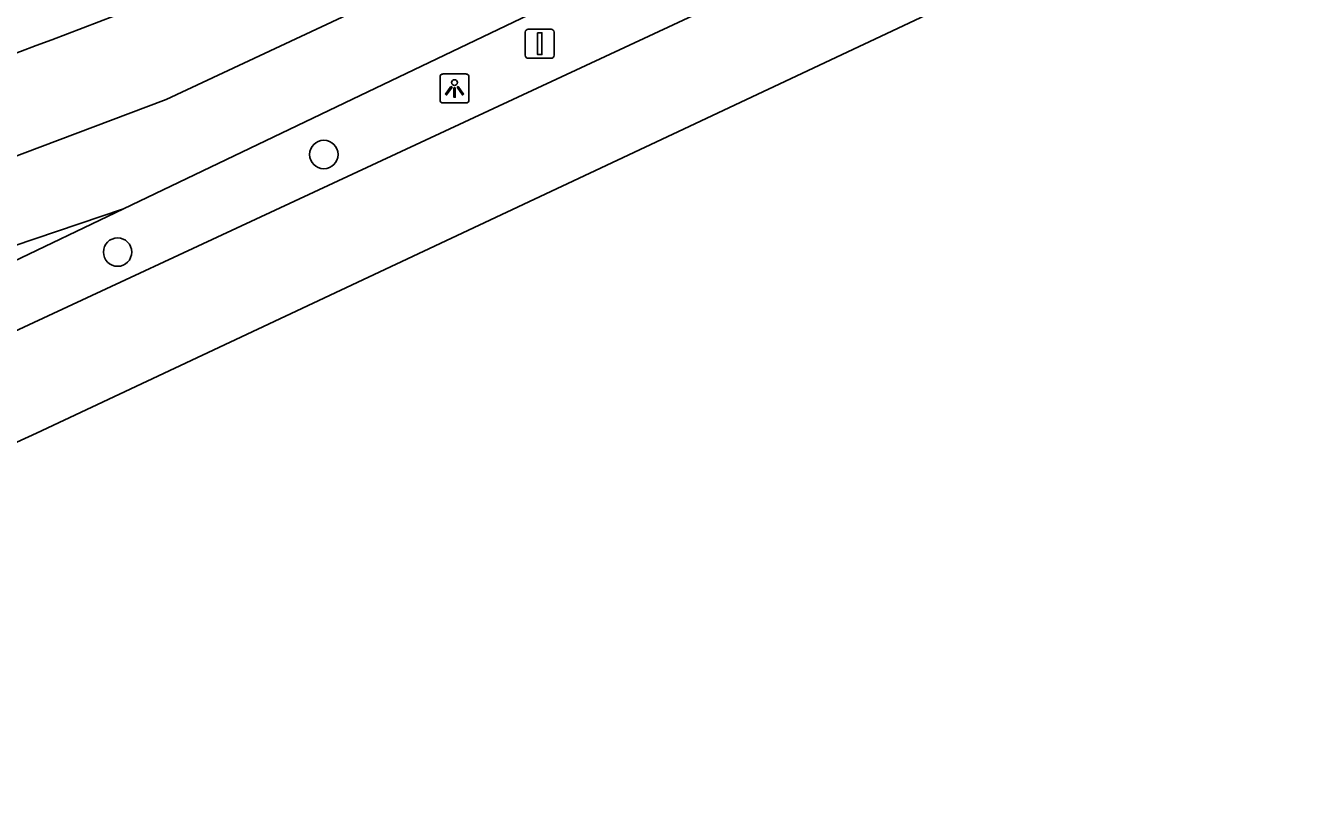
# Model space of a CAD drawing. Extents: x 158352 to 159489, y 383828 to 384597.
# Drawn here: x 158988.73 to 159032.75, y 383862.12 to 383888.6 of the extents above; entities that cross this region are included whole.
import ezdxf

# ---------------------------------------------------------------- set-up
doc = ezdxf.new("R2010")
doc.units = 0
for name, color, linetype in [('IMGEO_Afsluitpaal', 7, 'Continuous'), ('IMGEO_Boom', 7, 'Continuous'), ('IMGEO_Lichtpunt', 7, 'Continuous'), ('IMGEO_OVBaan_gesloten', 7, 'Continuous'), ('IMGEO_Rijbaan_regionaal_gesloten', 7, 'Continuous')]:
    doc.layers.add(name, color=color, linetype=linetype)

msp = doc.modelspace()

# ---------------------------------------------------------------- linework, layer by layer
at = {"layer": 'IMGEO_Afsluitpaal'}
for p, q in [((159005.96, 383887.576), (159005.96, 383888.376)), ((159005.96, 383888.376), (159005.96, 383887.576)), ((159006.06, 383888.476), (159006.85, 383888.476)), ((159006.85, 383888.476), (159006.06, 383888.476)), ((159006.95, 383888.376), (159006.95, 383887.576)), ((159006.95, 383887.576), (159006.95, 383888.376)), ((159006.85, 383887.476), (159006.06, 383887.476)), ((159006.06, 383887.476), (159006.85, 383887.476))]:
    msp.add_line(p, q, dxfattribs=at)
msp.add_lwpolyline([(159006.38, 383888.351), (159006.53, 383888.351), (159006.53, 383887.601), (159006.38, 383887.601), (159006.38, 383888.351)], dxfattribs=at)
for centre, start, end in [((159006.06, 383888.376), 90, 180), ((159006.06, 383888.376), 90, 180), ((159006.85, 383888.376), 0, 90), ((159006.85, 383888.376), 360, 90), ((159006.06, 383887.576), 180, 270), ((159006.06, 383887.576), 180, 270), ((159006.85, 383887.576), 270, 0), ((159006.85, 383887.576), 270, 0)]:
    msp.add_arc(centre, 0.1, start, end, dxfattribs=at)
at = {"layer": 'IMGEO_Boom'}
for centre in [(158999.014, 383884.16), (158991.904, 383880.799)]:
    msp.add_circle(centre, 0.489, dxfattribs=at)
at = {"layer": 'IMGEO_Lichtpunt'}
for p, q in [((159003.02, 383886.838), (159003.02, 383886.031)), ((159003.02, 383886.838), (159003.02, 383886.031)), ((159003.922, 383886.933), (159003.114, 383886.933)), ((159003.922, 383886.933), (159003.114, 383886.933)), ((159004.016, 383886.031), (159004.016, 383886.838)), ((159004.016, 383886.031), (159004.016, 383886.838)), ((159003.114, 383885.937), (159003.922, 383885.937)), ((159003.114, 383885.937), (159003.922, 383885.937))]:
    msp.add_line(p, q, dxfattribs=at)
for points in [[(159003.394, 383886.502), (159003.433, 383886.474), (159003.245, 383886.212), (159003.207, 383886.239), (159003.394, 383886.502)], [(159003.496, 383886.454), (159003.543, 383886.454), (159003.543, 383886.132), (159003.496, 383886.132), (159003.496, 383886.454)], [(159003.606, 383886.474), (159003.644, 383886.501), (159003.831, 383886.239), (159003.792, 383886.211), (159003.606, 383886.474)]]:
    msp.add_lwpolyline(points, dxfattribs=at)
msp.add_circle((159003.519, 383886.636), 0.0994, dxfattribs=at)
for centre, start, end in [((159003.114, 383886.838), 90, 180), ((159003.114, 383886.838), 90, 180), ((159003.922, 383886.838), 0, 90), ((159003.922, 383886.838), 0, 90), ((159003.114, 383886.031), 180, 270), ((159003.114, 383886.031), 180, 270), ((159003.922, 383886.031), 270, 0), ((159003.922, 383886.031), 270, 360)]:
    msp.add_arc(centre, 0.0946, start, end, dxfattribs=at)
at = {"layer": 'IMGEO_OVBaan_gesloten'}
for points in [[(159088.723, 383920.864), (159071.911, 383913.128), (159033.938, 383895.628), (159011.041, 383884.856), (158989.11, 383874.567), (158980.057, 383870.434), (158966.431, 383864.805), (158959.706, 383862.12)], [(159043.343, 383903.494), (159039.412, 383901.664), (159026.967, 383896.037), (159000, 383883.486), (158986.172, 383877.05), (158982.088, 383875.184), (158978.001, 383873.342), (158977.971, 383873.552), (158966.645, 383868.858), (158958.082, 383865.353)]]:
    msp.add_lwpolyline(points, dxfattribs=at)
at = {"layer": 'IMGEO_Rijbaan_regionaal_gesloten'}
for points in [[(158954.38, 383872.748), (158959.424, 383874.994), (158968.744, 383878.324), (158979.196, 383881.255), (158987.384, 383883.719), (158993.575, 383886.05), (159008.221, 383892.91), (159034.583, 383905.498), (159067.802, 383921.349), (159075.44, 383925.02), (159084.637, 383929.44)], [(158992.107, 383882.293), (159000, 383886.068), (159026.647, 383898.814), (159040.278, 383905.183), (159043.502, 383906.7)], [(158955.718, 383870.049), (158959.784, 383871.872), (158964.706, 383873.894), (158968.574, 383875.169), (158973.188, 383876.532), (158977.363, 383877.632), (158982.11, 383878.951), (158986.768, 383880.489), (158992.107, 383882.293)], [(158963.662, 383870.646), (158971.723, 383873.496), (158974.021, 383874.372), (158980.599, 383876.818), (158981.488, 383877.213), (158992.107, 383882.293)]]:
    msp.add_lwpolyline(points, dxfattribs=at)
msp.add_arc((158938.847, 384023.654), 144.748, 287.56987, 294.88811, dxfattribs=at)

doc.saveas('drawing.dxf')
